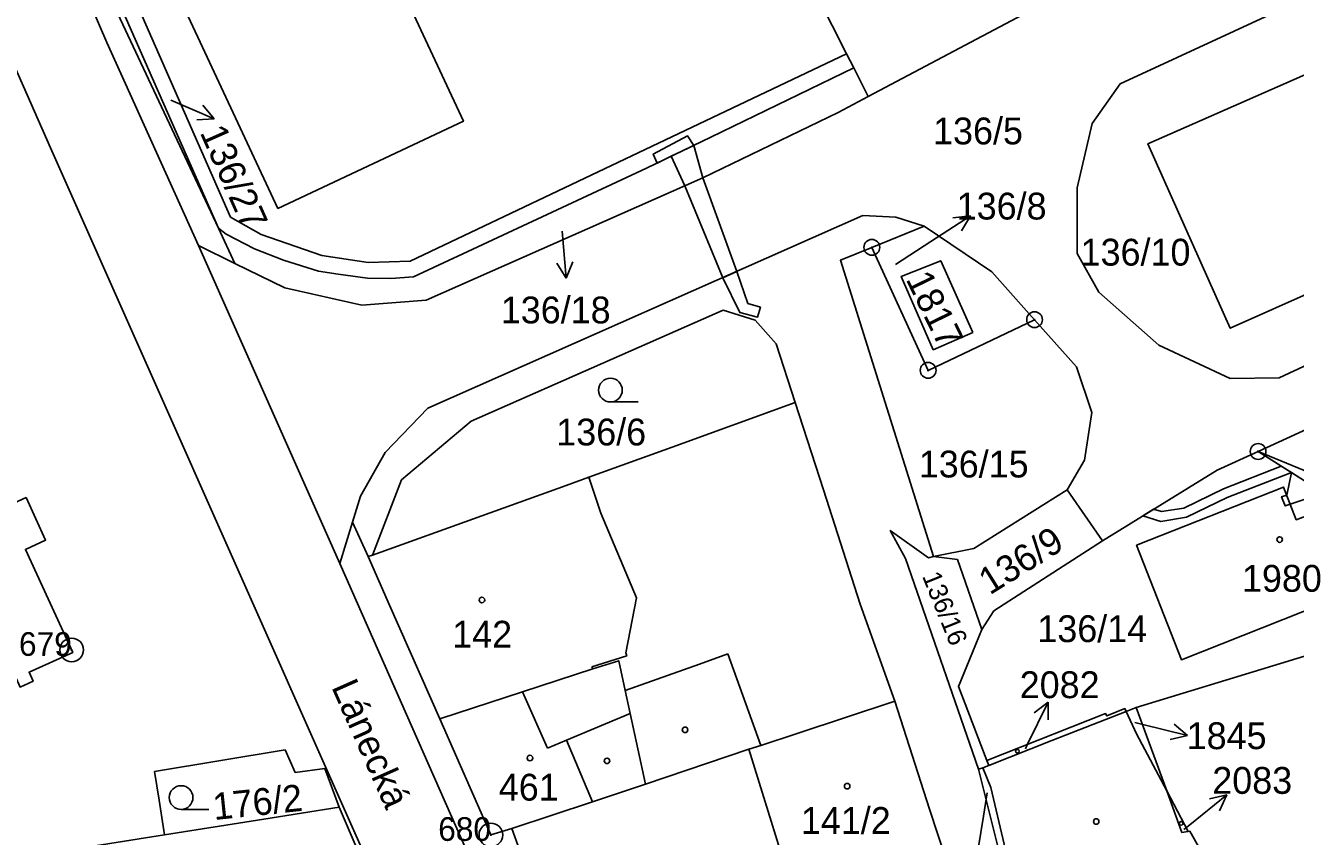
# Model space of a CAD drawing. Extents: x -680203 to -673936, y -1102717 to -1093650.
# Drawn here: x -678921 to -678840.6, y -1098373.2 to -1098321.8 of the extents above; entities that cross this region are included whole.
import ezdxf

# ---------------------------------------------------------------- set-up
doc = ezdxf.new("R2010")
doc.units = 0
for name, color, linetype in [('SOxx02xx_Koleje_param další_Popis10', 7, 'Continuous'), ('SOxx02xx_Staničení_Popis10', 7, 'Continuous'), ('SOxxxxxx_Koleje_hlavní_body_Popis10', 7, 'Continuous'), ('SOxxxxxx_Koleje_LN_parametry_Popis10', 7, 'Continuous'), ('SOxxxxxx_Koleje_param další_Popis10', 7, 'Continuous'), ('SOxxxxxx_Osa_bod_P', 7, 'Continuous'), ('SOxxxxxx_Staničení_Popis10', 7, 'Continuous'), ('x_prac', 7, 'Continuous')]:
    doc.layers.add(name, color=color, linetype=linetype)

msp = doc.modelspace()

# ---------------------------------------------------------------- linework, layer by layer
at = {"layer": 'SOxx02xx_Koleje_param další_Popis10'}
for centre, radius in [((-678867.42, -1098335.89), 0.5), ((-678867.42, -1098335.89), 0.0303), ((-678857.12, -1098340.47), 0.5), ((-678857.12, -1098340.47), 0.0303), ((-678863.86, -1098343.68), 0.5), ((-678863.86, -1098343.68), 0.0303), ((-678842.97, -1098348.82), 0.5), ((-678842.97, -1098348.82), 0.0303), ((-678918.08, -1098361.39), 0.75), ((-678918.08, -1098361.39), 0.03), ((-678891.54, -1098373.11), 0.75), ((-678891.54, -1098373.11), 0.03)]:
    msp.add_circle(centre, radius, dxfattribs=at)
at = {"layer": 'SOxx02xx_Staničení_Popis10'}
for p, q in [((-678911.81, -1098326.57), (-678909.048, -1098327.743)), ((-678909.048, -1098327.743), (-678909.774, -1098326.89)), ((-678909.048, -1098327.743), (-678910.165, -1098327.812)), ((-678863.69, -1098335.52), (-678861.173, -1098333.886)), ((-678861.173, -1098333.886), (-678862.286, -1098334.011)), ((-678861.173, -1098333.886), (-678861.74, -1098334.851)), ((-678887.03, -1098334.86), (-678886.768, -1098337.85)), ((-678865.93, -1098336.98), (-678863.69, -1098335.52)), ((-678886.768, -1098337.85), (-678887.355, -1098336.896)), ((-678886.768, -1098337.85), (-678886.357, -1098336.808)), ((-678857.58, -1098367.4), (-678856.264, -1098364.703)), ((-678856.264, -1098364.703), (-678857.154, -1098365.383)), ((-678856.264, -1098364.703), (-678856.253, -1098365.822)), ((-678850.77, -1098365.99), (-678850.35, -1098366.09)), ((-678850.35, -1098366.09), (-678847.438, -1098366.816)), ((-678847.438, -1098366.816), (-678848.289, -1098366.088)), ((-678857.7, -1098367.66), (-678857.58, -1098367.4)), ((-678847.438, -1098366.816), (-678848.531, -1098367.06)), ((-678860.13, -1098370.44), (-678860.36, -1098371.93)), ((-678847.29, -1098372.46), (-678844.958, -1098370.571)), ((-678844.958, -1098370.571), (-678846.051, -1098370.813)), ((-678844.958, -1098370.571), (-678845.421, -1098371.591)), ((-678860.36, -1098371.93), (-678860.829, -1098374.894)), ((-678847.68, -1098372.77), (-678847.29, -1098372.46))]:
    msp.add_line(p, q, dxfattribs=at)
at = {"layer": 'SOxxxxxx_Koleje_hlavní_body_Popis10'}
for p, q in [((-678883.973, -1098345.68), (-678882.223, -1098345.68)), ((-678911.153, -1098371.49), (-678909.403, -1098371.49))]:
    msp.add_line(p, q, dxfattribs=at)
for centre in [(-678883.973, -1098344.93), (-678911.153, -1098370.74)]:
    msp.add_circle(centre, 0.75, dxfattribs=at)
at = {"layer": 'SOxxxxxx_Koleje_LN_parametry_Popis10'}
for points in [[(-678881.02, -1098330.55), (-678880.12, -1098330.11), (-678878.7, -1098329.43), (-678879.1, -1098328.82), (-678881.26, -1098329.98)], [(-678878.7, -1098329.43), (-678880.12, -1098330.11), (-678879.27, -1098331.99), (-678878.13, -1098331.49)], [(-678879.27, -1098331.99), (-678876.85, -1098337.81), (-678875.97, -1098337.41), (-678878.13, -1098331.49)], [(-678875.28, -1098339.44), (-678875.97, -1098337.41), (-678876.85, -1098337.81), (-678875.77, -1098340.02), (-678874.66, -1098340.31), (-678874.48, -1098339.68)], [(-678840.86, -1098350.16), (-678841.5, -1098349.75), (-678845.17, -1098351.18), (-678847.68, -1098352.4), (-678849.08, -1098352.63), (-678849.59, -1098352.48), (-678850.27, -1098352.9), (-678849.12, -1098353.25), (-678847.5, -1098352.98), (-678844.93, -1098351.74)], [(-678839.98, -1098351.83), (-678839.73, -1098350.87), (-678840.86, -1098350.16), (-678841.16, -1098351.58), (-678841.48, -1098351.69), (-678841.25, -1098352.27), (-678840.93, -1098352.16)]]:
    msp.add_lwpolyline(points, close=True, dxfattribs=at)
at = {"layer": 'SOxxxxxx_Koleje_param další_Popis10'}
for centre, radius in [((-678841.607, -1098354.399), 0.175), ((-678892.107, -1098358.229), 0.175), ((-678879.247, -1098366.449), 0.175), ((-678889.067, -1098368.239), 0.175), ((-678884.187, -1098368.419), 0.175), ((-678858.205, -1098367.809), 0.117), ((-678868.987, -1098370.019), 0.175), ((-678853.217, -1098372.259), 0.175), ((-678847.845, -1098372.379), 0.117)]:
    msp.add_circle(centre, radius, dxfattribs=at)
at = {"layer": 'SOxxxxxx_Staničení_Popis10'}
for p, q in [((-678885.34, -1098350.45), (-678884.57, -1098352.72)), ((-678884.57, -1098352.72), (-678882.33, -1098358.08)), ((-678882.33, -1098358.08), (-678883, -1098361.58)), ((-678882.93, -1098361.76), (-678885.15, -1098362.46)), ((-678883, -1098361.58), (-678882.93, -1098361.76)), ((-678878.33, -1098362.29), (-678876.54, -1098361.63)), ((-678874.46, -1098367.44), (-678876.54, -1098361.63)), ((-678885.09, -1098362.59), (-678885.15, -1098362.46)), ((-678883.04, -1098363.96), (-678878.33, -1098362.29)), ((-678889.54, -1098364.04), (-678887.96, -1098367.62)), ((-678886.75, -1098367.11), (-678882.73, -1098365.41)), ((-678887.96, -1098367.62), (-678886.75, -1098367.11)), ((-678886.75, -1098367.11), (-678885.1, -1098371.01))]:
    msp.add_line(p, q, dxfattribs=at)
at = {"layer": 'x_prac'}
for p, q in [((-678908.79, -1098334.68), (-678920.95, -1098308.74)), ((-678908.79, -1098334.68), (-678920.41, -1098308.26)), ((-678869.02, -1098323.62), (-678872.23, -1098317.24)), ((-678869.02, -1098323.62), (-678868.57, -1098324.51)), ((-678867.65, -1098326.34), (-678868.57, -1098324.51)), ((-678907.74, -1098336.91), (-678908.79, -1098334.68)), ((-678864.11, -1098334.54), (-678867.42, -1098335.89)), ((-678907.74, -1098336.91), (-678910.06, -1098335.77)), ((-678910.06, -1098335.77), (-678901.1, -1098355.92)), ((-678837.8, -1098352.1), (-678842.97, -1098348.82)), ((-678855.05, -1098351.25), (-678852.83, -1098354.47)), ((-678901.1, -1098355.92), (-678900.3, -1098353.29)), ((-678900.3, -1098353.29), (-678899.31, -1098355.48)), ((-678899.03, -1098355.38), (-678899.31, -1098355.48)), ((-678901.1, -1098355.92), (-678878.73, -1098406.58)), ((-678865.97, -1098364.63), (-678872.15, -1098366.69)), ((-678863.77, -1098371.47), (-678865.97, -1098364.63)), ((-678851.32, -1098365.28), (-678850.68, -1098365.03)), ((-678850.68, -1098365.03), (-678848.75, -1098370.32)), ((-678875.2, -1098367.68), (-678881.76, -1098369.89)), ((-678860.66, -1098368.95), (-678860.4, -1098368.85)), ((-678860.02, -1098368.7), (-678860.4, -1098368.85)), ((-678860.02, -1098368.7), (-678860.14, -1098368.39)), ((-678848.75, -1098370.32), (-678847.4, -1098372.89)), ((-678895.38, -1098384.78), (-678901.14, -1098371.36)), ((-678862.75, -1098374.55), (-678863.77, -1098371.47)), ((-678890.21, -1098372.71), (-678884.87, -1098387.49))]:
    msp.add_line(p, q, dxfattribs=at)
for points in [[(-678935.39, -1098275.04), (-678923.24, -1098305.8), (-678915.85, -1098322.92), (-678910.06, -1098335.77)], [(-678909.12, -1098295.07), (-678908.67, -1098294.86), (-678903, -1098307.03), (-678903.54, -1098307.28), (-678900.85, -1098313.03), (-678900.32, -1098312.78), (-678893.28, -1098327.9), (-678905.02, -1098333.42), (-678917.42, -1098306.86)], [(-678818.59, -1098310.13), (-678823.42, -1098300.21), (-678856.29, -1098315.63), (-678857.89, -1098321.16), (-678867.65, -1098326.34)], [(-678919.59, -1098307.63), (-678908.02, -1098333.97), (-678906.08, -1098335.07), (-678902.24, -1098336.41), (-678899.3, -1098336.85), (-678896.66, -1098336.77), (-678869.02, -1098323.62)], [(-678874.07, -1098429.18), (-678880.91, -1098415.92), (-678883.42, -1098410.67), (-678919.42, -1098329.59), (-678926.68, -1098313.12)], [(-678822.38, -1098331.05), (-678822.71, -1098335.32), (-678841.64, -1098344.15), (-678844.73, -1098344.2), (-678849.26, -1098342.08), (-678853.05, -1098338.73), (-678854.42, -1098336.27), (-678854.43, -1098332.11), (-678853.47, -1098328.04), (-678851.71, -1098325.53), (-678829.77, -1098315.38)], [(-678828.23, -1098318.48), (-678833.55, -1098320.81), (-678834.29, -1098319.12), (-678839.99, -1098321.61), (-678838.76, -1098324.42), (-678849.94, -1098329.33), (-678844.73, -1098341.01), (-678822.38, -1098331.05)], [(-678868.57, -1098324.51), (-678877.61, -1098328.9), (-678881.69, -1098330.87), (-678896.43, -1098337.76), (-678897.88, -1098337.86), (-678899.36, -1098337.85), (-678901.21, -1098337.58), (-678902.45, -1098337.39), (-678904.67, -1098336.7), (-678906.5, -1098335.98), (-678908.3, -1098335.05), (-678908.79, -1098334.68)], [(-678867.65, -1098326.34), (-678869.55, -1098327.34), (-678878.13, -1098331.49), (-678895.64, -1098339.23), (-678899.72, -1098339.54), (-678904.59, -1098338.45), (-678907.74, -1098336.91)], [(-678810.95, -1098326.6), (-678807.73, -1098335.41), (-678813.38, -1098338.15), (-678815.17, -1098336.69), (-678817.03, -1098336.91), (-678842.97, -1098348.82)], [(-678927.97, -1098339.89), (-678926.7, -1098339.3), (-678927.96, -1098336.56), (-678929.24, -1098337.14), (-678932.14, -1098330.84), (-678942.6, -1098335.65), (-678928.51, -1098366.27), (-678921.6, -1098363.17), (-678921.35, -1098363.74), (-678920.52, -1098363.37), (-678920.78, -1098362.8), (-678918.01, -1098361.55), (-678921.01, -1098355.02), (-678919.73, -1098354.43), (-678920.97, -1098351.74), (-678922.25, -1098352.33), (-678927.97, -1098339.89)], [(-678900.3, -1098353.29), (-678899.8, -1098351.64), (-678898.23, -1098348.88), (-678895.53, -1098346.08), (-678867.99, -1098333.88), (-678865.9, -1098333.97), (-678864.11, -1098334.54)], [(-678864.11, -1098334.54), (-678859.83, -1098337.43), (-678857.12, -1098340.47)], [(-678863.52, -1098355.48), (-678869.41, -1098336.7), (-678867.42, -1098335.89)], [(-678867.42, -1098335.89), (-678863.86, -1098343.68), (-678857.12, -1098340.47)], [(-678861.02, -1098341.28), (-678863.54, -1098342.37), (-678865.56, -1098337.73), (-678863.06, -1098336.74), (-678861.02, -1098341.28)], [(-678872.27, -1098345.72), (-678873.48, -1098342.01), (-678874.81, -1098340.49), (-678876.83, -1098339.87), (-678892.79, -1098346.89), (-678897.19, -1098350.62), (-678899.03, -1098355.38)], [(-678857.12, -1098340.47), (-678854.46, -1098343.46), (-678853.49, -1098346.34), (-678853.97, -1098349.37), (-678855.05, -1098351.25)], [(-678872.27, -1098345.72), (-678880.07, -1098348.55), (-678885.34, -1098350.45), (-678886.78, -1098350.97), (-678899.03, -1098355.38)], [(-678865.97, -1098364.63), (-678868.17, -1098358.48), (-678870.49, -1098351.24), (-678872.27, -1098345.72)], [(-678852.83, -1098354.47), (-678845.56, -1098350.01), (-678842.97, -1098348.82)], [(-678842.97, -1098348.82), (-678836.5, -1098351.49), (-678831.63, -1098355.04), (-678830.77, -1098356.55)], [(-678855.05, -1098351.25), (-678860.96, -1098354.96), (-678863.52, -1098355.48)], [(-678835.19, -1098353.75), (-678833.35, -1098358.41), (-678838.08, -1098360.31), (-678838.83, -1098358.44), (-678847.82, -1098362.01), (-678850.66, -1098354.76), (-678841.36, -1098351.07), (-678840.55, -1098353.14), (-678837.8, -1098352.1)], [(-678860.66, -1098368.95), (-678865.3, -1098355.6), (-678866.26, -1098353.83), (-678863.84, -1098355.55), (-678863.52, -1098355.48)], [(-678860.46, -1098360.09), (-678859.71, -1098358.92), (-678852.83, -1098354.47)], [(-678899.31, -1098355.48), (-678897.95, -1098358.56), (-678894.78, -1098365.75)], [(-678863.52, -1098355.48), (-678862.01, -1098355.67), (-678860.46, -1098360.09)], [(-678850.68, -1098365.03), (-678841.55, -1098362.24), (-678829.9, -1098358.68)], [(-678860.46, -1098360.09), (-678861.41, -1098362.41), (-678861.94, -1098363.71), (-678861.62, -1098364.54), (-678860.14, -1098368.39)], [(-678894.78, -1098365.75), (-678889.54, -1098364.04), (-678885.09, -1098362.59), (-678883.44, -1098362.07), (-678883.04, -1098363.96), (-678882.73, -1098365.41), (-678881.76, -1098369.89)], [(-678894.78, -1098365.75), (-678891.54, -1098373.11), (-678890.21, -1098372.71)], [(-678860.14, -1098368.39), (-678852.63, -1098365.42), (-678852.55, -1098365.57), (-678851.4, -1098365.1), (-678851.32, -1098365.28)], [(-678851.32, -1098365.28), (-678856.02, -1098367.13), (-678860.02, -1098368.7)], [(-678848.75, -1098370.32), (-678850.67, -1098366.7), (-678851.32, -1098365.28)], [(-678872.15, -1098366.69), (-678874.46, -1098367.44), (-678875.2, -1098367.68)], [(-678912.2, -1098373.1), (-678912.55, -1098370.91), (-678912.83, -1098369.1), (-678904.57, -1098367.72), (-678903.94, -1098369.15), (-678902.05, -1098368.9), (-678901.14, -1098371.36)], [(-678862.75, -1098374.55), (-678872.52, -1098377.77), (-678873.71, -1098374.44), (-678873.14, -1098374.35), (-678875.2, -1098367.68)], [(-678858.06, -1098377.91), (-678858.15, -1098377.65), (-678859.22, -1098374.76), (-678860.66, -1098368.95)], [(-678860.4, -1098368.85), (-678859.89, -1098370.1), (-678858.06, -1098377.91)], [(-678881.76, -1098369.89), (-678885.1, -1098371.01), (-678890.21, -1098372.71)], [(-678847.4, -1098372.89), (-678847.54, -1098372.91), (-678847.79, -1098372.95), (-678848.75, -1098370.32)], [(-678901.14, -1098371.36), (-678905.92, -1098372.11), (-678912.2, -1098373.1)], [(-678912.2, -1098373.1), (-678913.4, -1098373.29), (-678916.19, -1098373.73), (-678922.36, -1098374.7)], [(-678853.03, -1098390.93), (-678846, -1098386.79), (-678841.26, -1098384), (-678844.54, -1098377.75), (-678847.29, -1098372.88), (-678847.4, -1098372.89)]]:
    msp.add_lwpolyline(points, dxfattribs=at)

# ---------------------------------------------------------------- texts
at = {"layer": 'SOxx02xx_Koleje_param další_Popis10'}
for s, p in [('679', (-678921.416, -1098361.765)), ('680', (-678894.876, -1098373.485))]:
    msp.add_text(s, height=1.5, dxfattribs=at).set_placement(p)
at = {"layer": 'SOxx02xx_Staničení_Popis10'}
msp.add_text('Lánecká', height=1.7, rotation=294, dxfattribs=at).set_placement((-678901.658, -1098363.732))
at = {"layer": 'SOxxxxxx_Osa_bod_P'}
for s, p in [('136/5', (-678863.546, -1098329.365)), ('136/8', (-678862.05, -1098334.125)), ('136/10', (-678854.206, -1098337.045)), ('136/18', (-678890.912, -1098340.705)), ('136/6', (-678887.4, -1098348.435)), ('136/15', (-678864.45, -1098350.465)), ('1980', (-678843.99, -1098357.705)), ('136/14', (-678856.946, -1098360.895)), ('142', (-678893.99, -1098361.245)), ('2082', (-678858.061, -1098364.445)), ('1845', (-678847.491, -1098367.675)), ('2083', (-678845.871, -1098370.505)), ('461', (-678891.04, -1098370.935)), ('141/2', (-678871.916, -1098373.045))]:
    msp.add_text(s, height=1.7, dxfattribs=at).set_placement(p)
for s, height, rotation, p in [('136/27', 1.7, 294, (-678909.988, -1098328.602)), ('1817', 1.7, 296, (-678865.297, -1098337.9)), ('136/9', 1.7, 32, (-678859.959, -1098357.943)), ('136/16', 1.19, 292, (-678864.255, -1098356.711)), ('176/2', 1.7, 6, (-678909.056, -1098372.169))]:
    msp.add_text(s, height=height, rotation=rotation, dxfattribs=at).set_placement(p)

doc.saveas('drawing.dxf')
